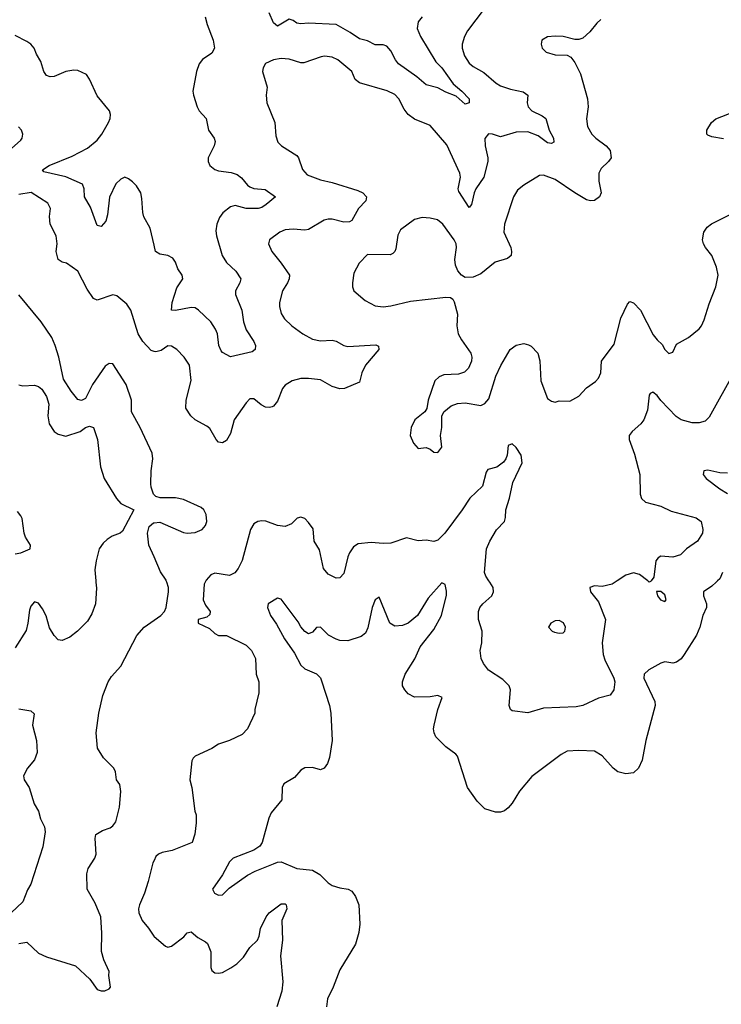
# Model space of a CAD drawing. Header units: inches. Extents: x 2001573 to 2220545, y 644482 to 846830.
# Tile 297 of 656: x 2029314 to 2032898, y 743322 to 748355. Entities that reach past the tile are written whole.
import ezdxf

# ---------------------------------------------------------------- set-up
doc = ezdxf.new("R2010")
doc.units = ezdxf.units.IN
doc.header["$MEASUREMENT"] = 0
doc.layers.add('C0724', color=7, linetype='Continuous')
doc.layers.add('C0734', color=7, linetype='Continuous')

msp = doc.modelspace()

# ---------------------------------------------------------------- linework, layer by layer
at = {"layer": 'C0724', "color": 5}
for points, elevation in [([(2030000, 747202.7), (2029979.8, 747290), (2029948.4, 747348.4), (2029942, 747370), (2029938, 747442), (2029931.8, 747470), (2029910, 747505.6), (2029890, 747526), (2029870, 747541.6), (2029850, 747549.6), (2029830, 747539.7), (2029804.4, 747515.6), (2029772.6, 747447.4), (2029762.3, 747357.7), (2029754.1, 747325.9), (2029730, 747298.7), (2029710, 747303.7), (2029676.2, 747396.2), (2029644.1, 747450), (2029643.2, 747490), (2029634.2, 747514.2), (2029550, 747552.4), (2029437.2, 747577.2), (2029430, 747588), (2029464.7, 747610), (2029582.5, 747657.5), (2029660.6, 747699.4), (2029710, 747739.6), (2029732.7, 747770), (2029766.8, 747830), (2029775.5, 747850), (2029777, 747870), (2029772.5, 747890), (2029710, 747965.4), (2029671.1, 748051.1), (2029654.3, 748074.3), (2029610, 748096.4), (2029590, 748097.7), (2029550, 748089.8), (2029490, 748064.5), (2029470, 748063.8), (2029450.7, 748070.7), (2029437.6, 748090), (2029422.2, 748142.2), (2029399.1, 748179.1), (2029387.1, 748210), (2029370, 748229.8), (2029350, 748244.6), (2029290, 748274.9)], 320), ([(2029257.2, 747682.8), (2029320.1, 747739.9), (2029326.6, 747750), (2029329.4, 747770), (2029322.7, 747790), (2029307.7, 747807.7)], 340), ([(2030000, 746660), (2029984.8, 746664.8), (2029942, 746710), (2029919.3, 746750), (2029881.7, 746870), (2029861.3, 746901.3), (2029810, 746943.7), (2029790, 746949.4), (2029710, 746922), (2029690, 746929.5), (2029658.5, 746978.5), (2029610.6, 747070.6), (2029553, 747110), (2029530, 747116.3), (2029510.7, 747130), (2029500.4, 747170), (2029504.7, 747210), (2029500.8, 747250), (2029469.2, 747310), (2029465.7, 747350), (2029471.8, 747390), (2029457.3, 747417.3), (2029371.8, 747471.8), (2029310, 747462)], 340), ([(2030000, 745927.2), (2029997.2, 745930), (2029985.1, 745965.1), (2029983.6, 745983.6), (2029985.4, 746050), (2029994, 746110), (2029990, 746139), (2029929.6, 746270), (2029885.1, 746350), (2029885.1, 746410), (2029856.9, 746490), (2029790, 746596), (2029770, 746597.2), (2029750, 746584), (2029686.4, 746490), (2029650, 746419), (2029630, 746408.7), (2029610, 746414), (2029575.9, 746455.9), (2029537.6, 746517.6), (2029513.3, 746630), (2029495.1, 746690), (2029477.6, 746730), (2029423.5, 746810), (2029309.7, 746949.7)], 360), ([(2029310, 746488.2), (2029330, 746483), (2029390, 746487.7), (2029410, 746480.7), (2029426.6, 746466.6), (2029450.6, 746430), (2029463, 746390), (2029457.6, 746330), (2029464.4, 746290), (2029490, 746250.6), (2029510, 746236.3), (2029550, 746226), (2029622, 746250), (2029650, 746271), (2029670, 746278), (2029690, 746271), (2029710.4, 746210), (2029727.2, 746070), (2029744.9, 746010), (2029807.5, 745907.5), (2029830, 745882.8), (2029896, 745850), (2029839.2, 745740.8), (2029827.3, 745730), (2029785.5, 745714.5), (2029761.1, 745698.9), (2029740.5, 745679.5), (2029719.5, 745650), (2029703.7, 745590), (2029697.4, 745542.6), (2029702.6, 745486.5), (2029703.2, 745480), (2029706, 745450), (2029700.3, 745370), (2029682.3, 745317.7), (2029659.3, 745280.7), (2029608.2, 745230), (2029570, 745199.6), (2029530, 745181.6), (2029510, 745185.6), (2029490, 745207), (2029466.4, 745246.4), (2029448.1, 745308.1), (2029430, 745344), (2029410, 745373.2), (2029390, 745379), (2029370, 745358), (2029363.1, 745336.9), (2029355.8, 745270), (2029346.5, 745233.5), (2029290, 745145.1)], 360), ([(2029290, 745624.1), (2029319.1, 745630), (2029367.3, 745650), (2029368.2, 745670), (2029343.1, 745710), (2029335.8, 745730), (2029326, 745806), (2029319.9, 745819.9), (2029302, 745842)], 340), ([(2030000, 745610.2), (2029974, 745670), (2029966.2, 745730), (2029975.6, 745764.4), (2029996.6, 745783.4), (2030000, 745783.6)], 360), ([(2029310, 743633.4), (2029350, 743640.7), (2029410, 743583.1), (2029450, 743564.9), (2029598.3, 743518.3), (2029671.4, 743451.4), (2029710, 743398.8), (2029730, 743391), (2029748.7, 743391.3), (2029770, 743402), (2029778, 743410), (2029769.6, 743469.6), (2029771.5, 743490), (2029742.9, 743550), (2029731.5, 743591.5), (2029733.9, 743686.1), (2029728.9, 743770), (2029700, 743840), (2029658, 743910), (2029656, 743990), (2029663, 744017), (2029698.3, 744070), (2029705.1, 744090), (2029698.8, 744170), (2029703.1, 744190), (2029736.9, 744210), (2029776, 744224), (2029790, 744234), (2029804.9, 744255.1), (2029823.3, 744330), (2029829.9, 744410), (2029825.1, 744445.1), (2029808, 744470), (2029802.9, 744510), (2029794.5, 744530), (2029741.4, 744581.4), (2029711.5, 744631.5), (2029704.7, 744710), (2029717.3, 744810), (2029739.2, 744900.8), (2029765.6, 744970), (2029782.9, 744997.1), (2029829.9, 745050), (2029911.9, 745208.1), (2029949.9, 745250), (2030000, 745285.6)], 360), ([(2029310, 744833), (2029370, 744822.8), (2029386.8, 744806.8), (2029379.3, 744750), (2029399, 744670), (2029403.2, 744610), (2029390, 744572), (2029353.7, 744530), (2029333.7, 744490), (2029336.4, 744470), (2029362.4, 744430), (2029387.7, 744347.7), (2029410.6, 744310), (2029420.5, 744270), (2029441.1, 744230), (2029443.9, 744203.9), (2029432.7, 744127.3), (2029370, 743937.2), (2029353.3, 743906.7), (2029330, 743846.6), (2029270.7, 743790)], 360), ([(2030000, 744057.5), (2029994.1, 744045.8), (2029969.8, 743950.2), (2029951.1, 743890), (2029925.1, 743830), (2029921.4, 743810), (2029922.8, 743790), (2029938.8, 743750), (2029971.9, 743712), (2029999.1, 743670), (2030000, 743669.2)], 340)]:
    msp.add_lwpolyline(points, dxfattribs=dict(at, elevation=elevation))
at = {"layer": 'C0734', "color": 5}
for points, elevation in [([(2031687, 748410), (2031601.3, 748298.7), (2031586.3, 748270), (2031574.9, 748230), (2031574.9, 748210), (2031586.9, 748170), (2031610, 748133.7), (2031630, 748115.6), (2031685.5, 748085.5), (2031747.6, 748030), (2031770, 748016.9), (2031820.3, 748000.3), (2031886.6, 747986.6), (2031910, 747970.3), (2031907.1, 747930), (2031912, 747910), (2031930, 747889.4), (2031983.6, 747863.6), (2032001.5, 747850), (2032019.3, 747790), (2032041.1, 747750), (2032042, 747730), (2032030, 747722.7), (2032010, 747726.1), (2031962, 747762), (2031910, 747781.5), (2031850, 747780.9), (2031770, 747756.8), (2031730, 747770.7), (2031707.9, 747772.1), (2031690, 747748), (2031691.6, 747710), (2031705.7, 747650), (2031705, 747630), (2031685.5, 747550), (2031644.1, 747490), (2031635.3, 747470), (2031621.7, 747410), (2031610, 747395.1), (2031556.6, 747476.6), (2031553.1, 747490), (2031566, 747550), (2031562, 747570), (2031495.2, 747715.2), (2031410, 747814.7), (2031330, 747846.4), (2031297.7, 747870), (2031277.9, 747897.9), (2031250.9, 747950.9), (2031230, 747973.2), (2031191.1, 747991.1), (2031050, 748033.2), (2031027.8, 748050), (2031009.7, 748090), (2030939.7, 748150), (2030910, 748163.1), (2030871.7, 748168.3), (2030854, 748166), (2030765.5, 748134.5), (2030750, 748134.3), (2030690, 748153.7), (2030650, 748157.2), (2030610.3, 748149.7), (2030568.9, 748131.1), (2030557.1, 748110), (2030554.4, 748090), (2030577.3, 748010), (2030573.4, 747970), (2030577.1, 747930), (2030617.6, 747830), (2030622.3, 747762.3), (2030632.7, 747730), (2030650.6, 747710), (2030730, 747661.6), (2030738, 747650), (2030758, 747590), (2030783.1, 747563.1), (2030850, 747536.5), (2030910, 747523.8), (2031041.4, 747481.4), (2031066.4, 747470), (2031085.7, 747450), (2031082.6, 747430), (2031043.9, 747390), (2031010, 747329.6), (2030997.8, 747322.2), (2030970, 747320.3), (2030910, 747335.5), (2030890, 747336.1), (2030870, 747330.8), (2030790, 747283.2), (2030770, 747279), (2030710, 747285.3), (2030670, 747281.7), (2030643, 747270), (2030590.6, 747230), (2030585.5, 747210), (2030601.3, 747170), (2030650, 747110.4), (2030691.8, 747050), (2030690.2, 747030), (2030682, 747010), (2030656.2, 746970), (2030640.2, 746910), (2030640.2, 746890), (2030650, 746853), (2030665.7, 746825.7), (2030704, 746790), (2030759.5, 746750), (2030810, 746722.2), (2030850, 746713.2), (2030910, 746717.5), (2030930, 746712.2), (2030969.4, 746689.4), (2030990, 746685.2), (2031132.7, 746692.7), (2031146, 746686), (2031148.5, 746670), (2031080.8, 746590), (2031060.9, 746550), (2031050, 746502.7), (2030973, 746470), (2030950, 746469.1), (2030910, 746479.9), (2030850, 746515.2), (2030790, 746521.7), (2030750, 746520.9), (2030706.4, 746510), (2030670, 746487.2), (2030656.2, 746470), (2030630, 746405.1), (2030610, 746379.6), (2030603.1, 746376.9), (2030590, 746373), (2030570, 746375.4), (2030546.5, 746386.5), (2030510, 746417), (2030490, 746418), (2030470, 746397), (2030410.2, 746309.9), (2030390, 746239.5), (2030370, 746204.2), (2030350, 746193), (2030330, 746196.3), (2030317.4, 746210), (2030285.1, 746265.1), (2030270, 746277.7), (2030209.6, 746310), (2030188.3, 746330), (2030162.7, 746370), (2030164.2, 746410), (2030189.8, 746510.2), (2030181.1, 746590), (2030154.7, 746630), (2030116.3, 746670), (2030090, 746686.9), (2030070, 746688), (2030035.8, 746664.2), (2030010, 746656.8), (2030000, 746660)], 340), ([(2030262, 748370), (2030271.4, 748330), (2030302.2, 748250), (2030308.9, 748210), (2030295.9, 748184.1), (2030248.1, 748151.9), (2030230.3, 748129.7), (2030217, 748090), (2030198.9, 747990), (2030200.9, 747970), (2030220.9, 747910), (2030230.3, 747890), (2030267.1, 747850), (2030278.9, 747790), (2030307.4, 747750), (2030312.4, 747732.4), (2030307.9, 747710), (2030276.5, 747650), (2030276, 747630), (2030285.3, 747610), (2030310.2, 747590.2), (2030330, 747583.2), (2030394.7, 747574.7), (2030424.6, 747564.6), (2030447.3, 747547.3), (2030477.5, 747510), (2030490, 747501.1), (2030510, 747492.5), (2030567.1, 747487.1), (2030620.7, 747450), (2030573.4, 747410), (2030550, 747394.6), (2030532.7, 747390), (2030471, 747391), (2030415.2, 747404.8), (2030390, 747398.2), (2030351.6, 747368.4), (2030335.1, 747344.9), (2030320.8, 747310), (2030316.3, 747276.3), (2030318.5, 747250), (2030348.2, 747150), (2030370, 747113.4), (2030418.2, 747070), (2030442.8, 747030), (2030438.3, 747010), (2030416.5, 746970), (2030416.5, 746950), (2030448.6, 746870), (2030457.3, 746810), (2030470, 746770.4), (2030510.4, 746710), (2030518, 746690), (2030516.3, 746670), (2030501.7, 746658.3), (2030390, 746632), (2030350, 746654.5), (2030343.1, 746663.1), (2030331.2, 746690), (2030324.1, 746750), (2030314.2, 746774.2), (2030289.8, 746810), (2030227.8, 746870), (2030210, 746883.1), (2030190, 746884.5), (2030110, 746868.1), (2030089.7, 746870), (2030092, 746910), (2030115.7, 746984.3), (2030147.8, 747030), (2030144.2, 747050), (2030121.4, 747081.4), (2030110, 747116), (2030095.9, 747135.9), (2030070, 747149.7), (2030030, 747156.1), (2030007.6, 747170), (2030000, 747202.7)], 320), ([(2031369.2, 748370), (2031350, 748344.2), (2031343.9, 748310), (2031360.5, 748270), (2031439.1, 748139.1), (2031470, 748109.2), (2031527.5, 748027.5), (2031572.4, 747990), (2031610.7, 747950), (2031610.7, 747930), (2031590, 747922.7), (2031544, 747964), (2031490, 747984.8), (2031450, 748006.8), (2031390, 748022.2), (2031343, 748063), (2031249.8, 748130), (2031233.8, 748150), (2031210, 748196.4), (2031190, 748219.7), (2031170, 748226), (2031130, 748227.2), (2031090, 748247), (2031050, 748257), (2031002.3, 748290), (2030930, 748329.9), (2030790, 748337.2), (2030750, 748333.5), (2030730, 748336.8), (2030710, 748351.7), (2030690, 748358.2), (2030630, 748322.2), (2030610, 748339.1), (2030587.5, 748390)], 320), ([(2032283.4, 748356.6), (2032261.8, 748338.2), (2032226.6, 748293.4), (2032190, 748261), (2032170, 748253.7), (2032150, 748253.7), (2032089.6, 748269.6), (2032050, 748271.2), (2032010, 748267.3), (2031982, 748250), (2031978, 748230), (2031983, 748210), (2032004, 748190), (2032050, 748176.4), (2032110, 748174), (2032130, 748163), (2032150, 748136.3), (2032178.2, 748078.2), (2032214.4, 747950), (2032218, 747910), (2032208.8, 747848.8), (2032213.7, 747810), (2032237, 747770), (2032256.5, 747750), (2032310.3, 747710), (2032330, 747686.8), (2032334.9, 747650), (2032322, 747630), (2032284.8, 747595.2), (2032272.4, 747570), (2032272.3, 747530), (2032284, 747470), (2032275.3, 747450), (2032250, 747431.2), (2032230, 747428.7), (2032210, 747435), (2032149.9, 747469.9), (2032050, 747538.5), (2031990, 747560.7), (2031970, 747558.4), (2031890, 747509.6), (2031856.9, 747483.1), (2031836.9, 747450), (2031790.3, 747310), (2031787, 747270), (2031823.6, 747190), (2031827, 747170), (2031823.8, 747150), (2031806, 747134), (2031743.4, 747116.6), (2031670, 747056.9), (2031630, 747039.1), (2031590, 747038), (2031570, 747049.6), (2031551.9, 747071.9), (2031540.3, 747100.3), (2031536.4, 747130), (2031545.4, 747190), (2031543.5, 747210), (2031534, 747230), (2031475.4, 747310), (2031448.6, 747331.4), (2031410, 747340.5), (2031370, 747343.6), (2031330, 747333.6), (2031258.7, 747281.3), (2031246.1, 747253.9), (2031235.8, 747184.2), (2031230.2, 747169.8), (2031219.9, 747160.1), (2031207.2, 747152.8), (2031090, 747155.1), (2031048.8, 747110), (2031021.2, 747058.8), (2031014, 747010), (2031014.4, 746990), (2031021.6, 746970), (2031079.3, 746919.3), (2031130, 746892.2), (2031170, 746887.2), (2031210, 746892), (2031310, 746916.5), (2031490, 746937.6), (2031515.1, 746935.1), (2031526.4, 746926.4), (2031533.4, 746913.4), (2031550.4, 746850), (2031547, 746790), (2031553.4, 746750), (2031570, 746718), (2031618, 746650), (2031623.8, 746630), (2031622.4, 746610), (2031606.3, 746573.7), (2031586.1, 746553.9), (2031556.2, 746543.8), (2031480.3, 746539.7), (2031456, 746530), (2031434.8, 746510), (2031400.5, 746410), (2031393, 746367), (2031382.8, 746350), (2031332.4, 746310), (2031314.4, 746270), (2031308, 746230), (2031324.9, 746190), (2031350, 746164), (2031390, 746167.7), (2031410, 746160.5), (2031430, 746144.2), (2031450, 746143.1), (2031469.7, 746170), (2031463.1, 746230), (2031469.7, 746270), (2031471.1, 746328.9), (2031480.7, 746350), (2031518.4, 746381.6), (2031550, 746394), (2031590, 746396.4), (2031670, 746383.1), (2031690, 746392.7), (2031710, 746418), (2031746.5, 746533.5), (2031771.8, 746588.2), (2031818.7, 746670), (2031850, 746691.7), (2031890, 746700.3), (2031913.4, 746693.4), (2031926.4, 746686.4), (2031960.7, 746650), (2031971.6, 746611.6), (2031976, 746510), (2032010, 746418.8), (2032030, 746404.9), (2032050, 746400.7), (2032070, 746406.8), (2032124.9, 746404.9), (2032170, 746430.5), (2032210, 746472.7), (2032254.7, 746505.3), (2032270, 746522.8), (2032282, 746550), (2032285.4, 746610), (2032350, 746697.1), (2032384.8, 746830), (2032418.9, 746901.1), (2032430, 746914), (2032450, 746908.2), (2032484.9, 746870), (2032550, 746744.9), (2032570, 746718.8), (2032595.8, 746695.8), (2032610.4, 746670), (2032630, 746648.4), (2032650, 746655.5), (2032670, 746696.3), (2032730, 746730.4), (2032784.7, 746775.3), (2032796.3, 746790), (2032810, 746820.7), (2032836.4, 746903.6), (2032870.9, 746990), (2032882.7, 747050), (2032872.9, 747090), (2032849.8, 747150), (2032817.3, 747190), (2032806.6, 747210), (2032802.5, 747230), (2032809.2, 747270), (2032825.4, 747294.6), (2032847.8, 747312.2), (2032950, 747362.6)], 360), ([(2032910, 747746), (2032850, 747756.3), (2032830, 747765.6), (2032824.5, 747770), (2032823.6, 747790), (2032848.2, 747830), (2032870.7, 747849.3), (2032970, 747888.4)], 360), ([(2032961.4, 746550), (2032836.2, 746323.8), (2032816.4, 746303.6), (2032785.3, 746294.7), (2032750, 746294.6), (2032693.4, 746310), (2032667.4, 746327.4), (2032588.9, 746408.9), (2032570, 746434.6), (2032548.2, 746451.8), (2032535.3, 746444.7), (2032530, 746436), (2032521.1, 746358.9), (2032501.5, 746310), (2032487.4, 746290), (2032443.1, 746250), (2032428, 746230), (2032427.8, 746210), (2032454.9, 746134.9), (2032482.7, 746030), (2032483.1, 745930), (2032490, 745907), (2032510, 745889.7), (2032590, 745867.8), (2032642.2, 745842.2), (2032769.6, 745809.6), (2032794.5, 745790), (2032802.9, 745750), (2032801.6, 745730), (2032776.3, 745690), (2032720.7, 745650), (2032690, 745620.3), (2032650, 745608.5), (2032590, 745613.1), (2032575.3, 745604.7), (2032564, 745590), (2032554.1, 745505.8), (2032539.7, 745486.5), (2032537, 745483), (2032530, 745480.7), (2032522.4, 745486.5), (2032479.5, 745519.5), (2032450, 745528.5), (2032410, 745515.8), (2032366, 745486.5), (2032356.2, 745480), (2032341.2, 745470), (2032290, 745458.8), (2032250, 745460.8), (2032226.3, 745453.7), (2032229.8, 745430), (2032270, 745379.7), (2032305.8, 745290), (2032288.9, 745170), (2032295, 745110), (2032302.9, 745082.9), (2032348.7, 744990), (2032353.8, 744970), (2032349.7, 744930.3), (2032330, 744902.8), (2032270, 744888), (2032190, 744850.4), (2032156.4, 744843.6), (2031990, 744836.1), (2031910, 744812.7), (2031830, 744822), (2031820.7, 744830), (2031814.9, 744850), (2031821.7, 744930), (2031813.7, 744950), (2031782.5, 744982.5), (2031709, 745030), (2031683.9, 745063.9), (2031671.6, 745090), (2031666, 745130), (2031674, 745170), (2031676.5, 745230), (2031657.4, 745290), (2031657.7, 745330), (2031664.5, 745350), (2031679.2, 745370), (2031725.8, 745410), (2031734.4, 745430), (2031733.4, 745453.4), (2031715.5, 745480), (2031711.1, 745486.5), (2031695.3, 745510), (2031688.8, 745530), (2031698.8, 745650), (2031716.3, 745690), (2031750, 745747.1), (2031790.2, 745790), (2031795.9, 745810), (2031796.5, 745850), (2031816.8, 745910), (2031832.8, 745990), (2031881.2, 746090), (2031875, 746130), (2031850, 746168.4), (2031830, 746188), (2031810, 746178.8), (2031804.1, 746130), (2031797.4, 746110), (2031785.8, 746094.2), (2031751.6, 746068.4), (2031704.8, 746055.2), (2031697.1, 746042.9), (2031678.5, 745970), (2031613.1, 745910), (2031574.2, 745850), (2031485, 745730), (2031450, 745694), (2031430, 745687.4), (2031390, 745694.9), (2031350, 745691.8), (2031290, 745707.2), (2031210, 745679.5), (2031170, 745677.1), (2031110, 745683.5), (2031043.5, 745676.5), (2031019.6, 745660.4), (2030998.3, 745630), (2030989.7, 745610), (2030970, 745524), (2030950, 745503.1), (2030930, 745501.1), (2030890, 745520.3), (2030866.3, 745550), (2030844.8, 745644.8), (2030818, 745690), (2030812.3, 745752.3), (2030790, 745784.9), (2030770, 745804.9), (2030750, 745812.7), (2030731.9, 745808.1), (2030701.7, 745778.3), (2030670, 745764.9), (2030630, 745770.4), (2030571.5, 745791.6), (2030550, 745794), (2030530, 745790.4), (2030510, 745777.6), (2030493.5, 745750), (2030450, 745590.6), (2030430, 745550.4), (2030412.9, 745527.1), (2030386.1, 745513.9), (2030310, 745526.2), (2030290, 745518.3), (2030266.4, 745490), (2030264.6, 745486.5), (2030261.1, 745480), (2030255.8, 745470), (2030251.8, 745390), (2030262.7, 745362.7), (2030286.6, 745330), (2030285.2, 745314.8), (2030270, 745301), (2030226, 745290), (2030226, 745270), (2030283.1, 745243.1), (2030310, 745218), (2030330, 745208), (2030370, 745208), (2030470, 745158), (2030498, 745130), (2030518, 745090), (2030522, 745010), (2030535.3, 744970), (2030534.6, 744914.6), (2030515.3, 744830), (2030515.3, 744810), (2030478, 744730), (2030450, 744702), (2030386, 744670), (2030330, 744651.3), (2030295.3, 744630), (2030209.5, 744590.5), (2030199.3, 744580.7), (2030192.5, 744567.5), (2030182.7, 744470), (2030193.2, 744430), (2030208.7, 744310), (2030215.3, 744290), (2030215.3, 744250), (2030208.4, 744191.6), (2030195.3, 744150), (2030091.8, 744108.2), (2030041.4, 744098.6), (2030022.7, 744090), (2030010, 744077.3), (2030000, 744057.5)], 340), ([(2032930, 746036.9), (2032890, 746039), (2032830, 746052.8), (2032809.2, 746050), (2032805.1, 746030), (2032821.1, 746010), (2032890, 745957.2), (2032930, 745934)], 320), ([(2030000, 745783.6), (2030030, 745786), (2030150, 745734.6), (2030170, 745730.3), (2030210, 745734), (2030246.6, 745750), (2030263, 745770), (2030269.6, 745790), (2030266, 745826), (2030255.1, 745850), (2030241.3, 745861.3), (2030150, 745903), (2030110, 745911.1), (2030031.8, 745911.8), (2030010, 745917.2), (2030000, 745927.2)], 360), ([(2030000, 745285.6), (2030034.5, 745310), (2030054.1, 745330), (2030061.3, 745350), (2030074.3, 745430), (2030073.3, 745453.3), (2030064.6, 745480), (2030062.5, 745486.5), (2030061.4, 745490), (2030033.4, 745533.4), (2030000, 745610.2)], 360), ([(2032903.7, 745530), (2032890, 745497.6), (2032878.3, 745486.5), (2032871.5, 745480), (2032850, 745459.6), (2032806.9, 745430), (2032807.6, 745410), (2032822, 745370), (2032822.3, 745350), (2032803.5, 745310), (2032788.7, 745250), (2032771.8, 745210), (2032708.6, 745110), (2032692.4, 745087.6), (2032670, 745071.6), (2032650, 745066.4), (2032610, 745073), (2032590, 745066.8), (2032527.9, 745032.1), (2032503.2, 745010), (2032502, 744990), (2032559.3, 744870), (2032560.3, 744850), (2032512.3, 744670), (2032494.5, 744570), (2032475.9, 744530), (2032450, 744505.8), (2032410, 744499.7), (2032370, 744511.3), (2032346, 744530), (2032290, 744592.9), (2032250, 744616), (2032170, 744620.3), (2032110, 744616.5), (2032080.5, 744599.5), (2031930, 744486.9), (2031867.7, 744412.3), (2031829.8, 744350), (2031810, 744326.2), (2031790, 744311.3), (2031770, 744305), (2031744.1, 744304.1), (2031690, 744322), (2031650, 744360.4), (2031602.3, 744430), (2031550, 744590.7), (2031541.7, 744601.7), (2031490, 744638), (2031440.4, 744690), (2031430.4, 744710), (2031428, 744730), (2031432, 744750), (2031450.3, 744830), (2031471.2, 744891.2), (2031450, 744900.2), (2031410, 744893.5), (2031330, 744892.1), (2031299, 744910), (2031280.8, 744930), (2031270.2, 744950), (2031270.2, 744970), (2031283, 745010), (2031332.4, 745087.6), (2031358.8, 745150), (2031430, 745238.3), (2031468.4, 745310), (2031493.7, 745413.7), (2031494.5, 745434.5), (2031488, 745468), (2031470, 745477.3), (2031401.2, 745398.8), (2031345.3, 745310), (2031298.7, 745270), (2031270, 745258.2), (2031230, 745255.6), (2031204.2, 745270), (2031150, 745404), (2031129.7, 745390), (2031113.7, 745350), (2031092.6, 745247.4), (2031080.4, 745219.6), (2031057.4, 745202.6), (2030990, 745180.2), (2030950, 745181.3), (2030930, 745189.2), (2030891.8, 745210), (2030850, 745250.5), (2030830, 745247.7), (2030810, 745223.8), (2030790, 745215.8), (2030770, 745227.2), (2030750, 745252), (2030737.1, 745277.1), (2030650, 745394), (2030630, 745397.6), (2030582.7, 745370), (2030579.6, 745350), (2030595.1, 745310), (2030625.6, 745265.6), (2030666.9, 745190), (2030716.9, 745116.9), (2030750, 745056.2), (2030770, 745037.5), (2030830, 745012.2), (2030850, 744991.2), (2030856.2, 744976.3), (2030896, 744850), (2030902.8, 744810), (2030909.9, 744670.1), (2030896.6, 744583.4), (2030886.2, 744553.8), (2030868.7, 744530), (2030850, 744520.7), (2030810, 744533.4), (2030770, 744530.6), (2030750, 744519.1), (2030718, 744482), (2030662.7, 744450), (2030655.1, 744430), (2030653.3, 744366.7), (2030599.1, 744300.9), (2030586.9, 744273.1), (2030552, 744150), (2030540.4, 744130), (2030510, 744109.4), (2030404.5, 744070), (2030385.1, 744050), (2030350, 743984), (2030298, 743910), (2030309.3, 743890), (2030330, 743879.7), (2030350, 743881.6), (2030384.3, 743915.7), (2030478.2, 743981.8), (2030517.3, 744002.7), (2030610, 744040.8), (2030630, 744048.5), (2030650, 744049.9), (2030730, 744017.2), (2030810, 744007.4), (2030846.6, 743986.6), (2030890, 743943.5), (2030910, 743929.7), (2030950, 743916.9), (2030991.1, 743911.1), (2031010, 743900.9), (2031030, 743874), (2031046.6, 743830), (2031051.6, 743731.6), (2031046, 743690), (2031029.6, 743630), (2030950, 743498), (2030915.6, 743410), (2030886.2, 743350), (2030880.5, 743310)], 320), ([(2030000, 743669.2), (2030059.4, 743619.4), (2030070, 743614.5), (2030090, 743619.8), (2030153, 743667), (2030170, 743687), (2030190, 743692.3), (2030224.2, 743664.2), (2030262.4, 743642.4), (2030272.5, 743632.5), (2030289.7, 743590), (2030289.7, 743510), (2030294.7, 743494.7), (2030310, 743483.5), (2030330, 743481.7), (2030350, 743485.1), (2030392, 743508), (2030422.6, 743530), (2030456.6, 743563.4), (2030490, 743612), (2030528, 743650), (2030537.1, 743670), (2030544, 743710), (2030573, 743770), (2030588, 743790), (2030650, 743835.1), (2030670, 743836.2), (2030675.6, 743830), (2030678, 743810), (2030653.6, 743750), (2030655.6, 743650), (2030645.6, 743570), (2030657.5, 743437.5), (2030652.4, 743390), (2030627.3, 743310)], 340)]:
    msp.add_lwpolyline(points, dxfattribs=dict(at, elevation=elevation))
for points, elevation in [([(2032590, 745433.2), (2032567.1, 745432.9), (2032571.3, 745410), (2032587.3, 745390), (2032610, 745381), (2032616, 745390), (2032610, 745415.3)], 340), ([(2032070, 745284.7), (2032050, 745283), (2032027.3, 745270), (2032016, 745250), (2032034.8, 745230), (2032045.2, 745225.3), (2032070, 745218.7), (2032090, 745221.6), (2032098.4, 745230), (2032102.4, 745250), (2032092.2, 745272.2)], 360)]:
    msp.add_lwpolyline(points, close=True, dxfattribs=dict(at, elevation=elevation))

doc.saveas('drawing.dxf')
